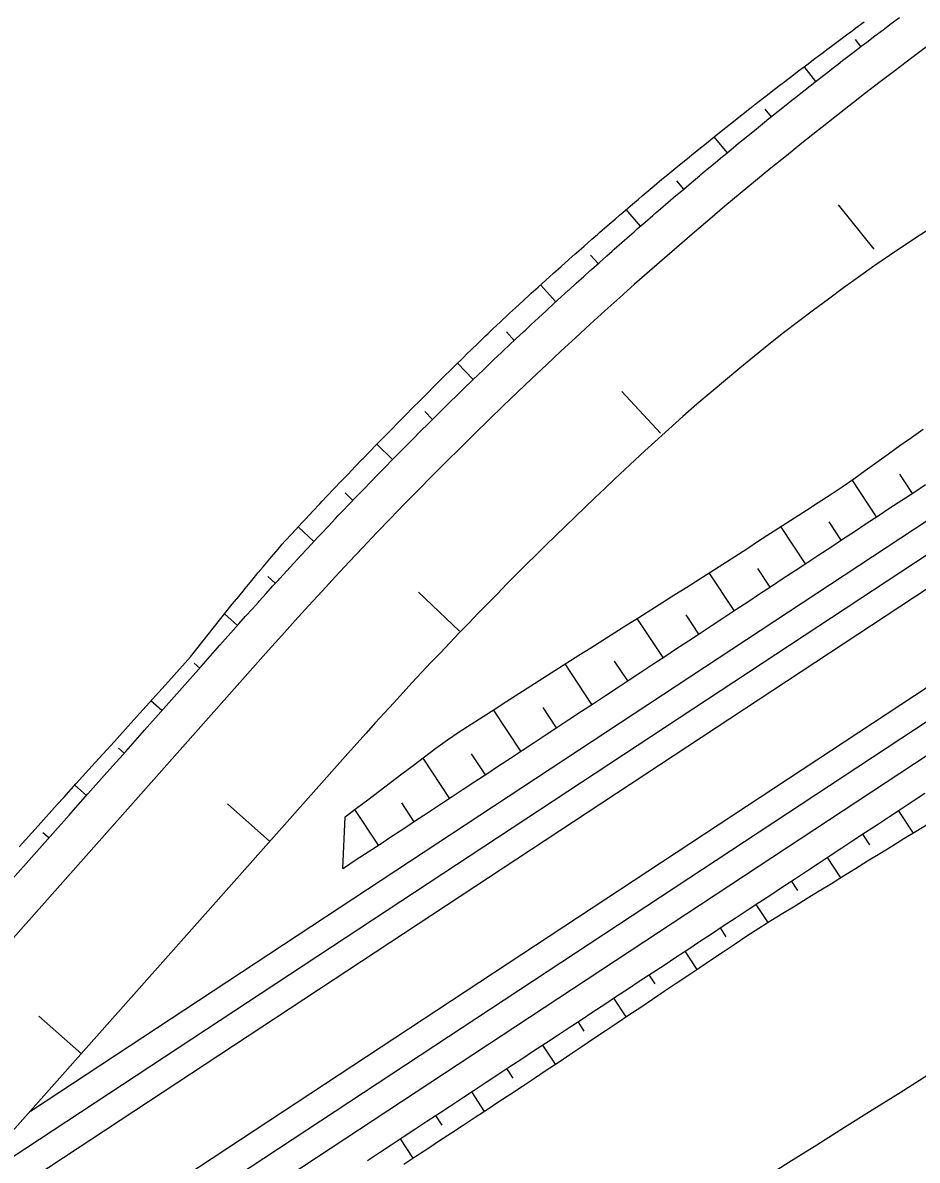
# Model space of a CAD drawing. Extents: x 6503541 to 6503743, y 5888004 to 5888145.
# Drawn here: x 6503600.423 to 6503601.178, y 5888053.223 to 5888054.185 of the extents above; entities that cross this region are included whole.
import ezdxf

# ---------------------------------------------------------------- set-up
doc = ezdxf.new("R2010")
doc.units = 0
doc.layers.add('12', color=7, linetype='Continuous')

msp = doc.modelspace()

# ---------------------------------------------------------------- linework, layer by layer
at = {"layer": '12'}
for p, q in [((6503600.42935, 5888053.26503), (6503601.33493, 5888053.86205)), ((6503592.62018, 5888048.08792), (6503601.34814, 5888053.84202)), ((6503592.63339, 5888048.06788), (6503601.36135, 5888053.82198)), ((6503601.16343, 5888053.80329), (6503601.17412, 5888053.78708)), ((6503601.14406, 5888053.76726), (6503601.12345, 5888053.79854)), ((6503592.6717, 5888048.00978), (6503601.39966, 5888053.76387)), ((6503601.10374, 5888053.76302), (6503601.11401, 5888053.74745)), ((6503601.08395, 5888053.72763), (6503601.06325, 5888053.75904)), ((6503592.68491, 5888047.98974), (6503601.41287, 5888053.74383)), ((6503600.00528, 5888052.7871), (6503601.42608, 5888053.7238)), ((6503601.04346, 5888053.72365), (6503601.0539, 5888053.70782)), ((6503601.02384, 5888053.688), (6503601.00279, 5888053.71993)), ((6503600.98309, 5888053.68441), (6503600.99379, 5888053.66819)), ((6503600.96373, 5888053.64837), (6503600.94194, 5888053.68142)), ((6503600.63054, 5888053.65449), (6503600.06608, 5888053.01835)), ((6503600.92258, 5888053.64538), (6503600.93367, 5888053.62856)), ((6503600.90362, 5888053.60874), (6503600.88106, 5888053.64295)), ((6503600.84351, 5888053.56911), (6503600.8204, 5888053.60415)), ((6503600.86215, 5888053.60624), (6503600.87356, 5888053.58893)), ((6503600.41398, 5888053.24771), (6503600.69749, 5888053.56723)), ((6503600.78339, 5888053.52948), (6503600.76101, 5888053.56343)), ((6503600.80177, 5888053.56701), (6503600.81345, 5888053.54929)), ((6503600.74277, 5888053.52569), (6503600.75334, 5888053.50966)), ((6503600.72328, 5888053.48985), (6503600.7034, 5888053.52)), ((6503601.16248, 5888053.51897), (6503601.17493, 5888053.50007)), ((6503601.13835, 5888053.49016), (6503601.13242, 5888053.49915)), ((6503601.10236, 5888053.47934), (6503601.11362, 5888053.46227)), ((6503601.07763, 5888053.45144), (6503601.07231, 5888053.45952)), ((6503601.04225, 5888053.43971), (6503601.0523, 5888053.42447)), ((6503601.01717, 5888053.41235), (6503601.0122, 5888053.41989)), ((6503600.98214, 5888053.40008), (6503600.99223, 5888053.38477)), ((6503600.95721, 5888053.37249), (6503600.95208, 5888053.38026)), ((6503600.92203, 5888053.36045), (6503600.93243, 5888053.34467)), ((6503600.89725, 5888053.33263), (6503600.89197, 5888053.34063)), ((6503600.86192, 5888053.32082), (6503600.87261, 5888053.3046)), ((6503600.83726, 5888053.2928), (6503600.83186, 5888053.301)), ((6503600.8018, 5888053.28119), (6503600.8126, 5888053.26481)), ((6503600.77714, 5888053.2532), (6503600.77175, 5888053.26137)), ((6503600.74169, 5888053.24156), (6503600.75244, 5888053.22525))]:
    msp.add_line(p, q, dxfattribs=at)
for points in [[(6503600.41422, 5888053.46132), (6503600.43015, 5888053.47928), (6503600.44608, 5888053.49723), (6503600.462, 5888053.51518), (6503600.46742, 5888053.52128), (6503600.47793, 5888053.53313), (6503600.49386, 5888053.55108), (6503600.50979, 5888053.56904), (6503600.52572, 5888053.58699), (6503600.54165, 5888053.60494), (6503600.55758, 5888053.62289), (6503600.57351, 5888053.64084), (6503600.58944, 5888053.6588), (6503600.60536, 5888053.67675), (6503600.6054, 5888053.67679), (6503600.61114, 5888053.68324), (6503600.61688, 5888053.68967), (6503600.62187, 5888053.69523), (6503600.62265, 5888053.69609), (6503600.62842, 5888053.70249), (6503600.63421, 5888053.70888), (6503600.63851, 5888053.7136), (6503600.64002, 5888053.71526), (6503600.64584, 5888053.72163), (6503600.65168, 5888053.72798), (6503600.65526, 5888053.73186), (6503600.65753, 5888053.73431), (6503600.66339, 5888053.74064), (6503600.66927, 5888053.74695), (6503600.67214, 5888053.75001), (6503600.67517, 5888053.75325), (6503600.68108, 5888053.75953), (6503600.687, 5888053.7658), (6503600.68914, 5888053.76805), (6503600.69294, 5888053.77205), (6503600.69889, 5888053.77829), (6503600.70486, 5888053.78452), (6503600.70625, 5888053.78597), (6503600.71084, 5888053.79074), (6503600.71684, 5888053.79694), (6503600.72285, 5888053.80312), (6503600.72349, 5888053.80378), (6503600.72887, 5888053.80929), (6503600.73491, 5888053.81545), (6503600.74085, 5888053.82148), (6503600.74097, 5888053.8216), (6503600.74703, 5888053.82773), (6503600.75312, 5888053.83384), (6503600.75832, 5888053.83905), (6503600.75921, 5888053.83995), (6503600.76532, 5888053.84603), (6503600.77145, 5888053.85211), (6503600.77591, 5888053.85651), (6503600.77758, 5888053.85817), (6503600.78374, 5888053.86421), (6503600.7899, 5888053.87024), (6503600.79361, 5888053.87386), (6503600.79608, 5888053.87626), (6503600.80228, 5888053.88226), (6503600.80849, 5888053.88825), (6503600.81143, 5888053.89108), (6503600.81471, 5888053.89422), (6503600.82094, 5888053.90018), (6503600.82719, 5888053.90612), (6503600.82937, 5888053.90819), (6503600.83346, 5888053.91205), (6503600.83973, 5888053.91797), (6503600.84603, 5888053.92387), (6503600.84742, 5888053.92517), (6503600.85233, 5888053.92976), (6503600.85865, 5888053.93563), (6503600.86498, 5888053.94148), (6503600.86558, 5888053.94203), (6503600.87133, 5888053.94733), (6503600.87769, 5888053.95315), (6503600.88385, 5888053.95878), (6503600.88406, 5888053.95897), (6503600.89044, 5888053.96476), (6503600.89684, 5888053.97055), (6503600.90224, 5888053.9754), (6503600.90326, 5888053.97631), (6503600.90968, 5888053.98207), (6503600.91612, 5888053.98781), (6503600.92073, 5888053.9919), (6503600.92257, 5888053.99353), (6503600.92904, 5888053.99924), (6503600.93552, 5888054.00493), (6503600.93934, 5888054.00827), (6503600.94201, 5888054.01061), (6503600.94852, 5888054.01627), (6503600.95504, 5888054.02192), (6503600.95805, 5888054.02452), (6503600.96157, 5888054.02755), (6503600.96811, 5888054.03317), (6503600.97467, 5888054.03877), (6503600.97687, 5888054.04065), (6503600.98124, 5888054.04436), (6503600.98783, 5888054.04993), (6503600.99442, 5888054.05549), (6503600.9958, 5888054.05664), (6503601.00103, 5888054.06103), (6503601.00766, 5888054.06656), (6503601.01429, 5888054.07207), (6503601.01483, 5888054.07252), (6503601.02094, 5888054.07756), (6503601.0276, 5888054.08304), (6503601.03397, 5888054.08826), (6503601.03427, 5888054.08851), (6503601.04096, 5888054.09395), (6503601.04766, 5888054.09939), (6503601.05322, 5888054.10388), (6503601.05437, 5888054.10481), (6503601.06109, 5888054.11021), (6503601.06783, 5888054.11559), (6503601.07257, 5888054.11937), (6503601.07458, 5888054.12097), (6503601.08134, 5888054.12632), (6503601.08811, 5888054.13166), (6503601.09202, 5888054.13473), (6503601.0949, 5888054.13698), (6503601.1017, 5888054.14229), (6503601.10851, 5888054.14758), (6503601.11157, 5888054.14996), (6503601.11533, 5888054.15286), (6503601.12217, 5888054.15812), (6503601.12901, 5888054.16337), (6503601.13122, 5888054.16505), (6503601.13587, 5888054.1686), (6503601.14275, 5888054.17381), (6503601.14963, 5888054.17901), (6503601.15098, 5888054.18002), (6503601.15653, 5888054.18419), (6503601.16343, 5888054.18935)], [(6503600.41994, 5888053.48833), (6503600.43595, 5888053.50621), (6503600.45201, 5888053.52405), (6503600.45747, 5888053.53012), (6503600.46807, 5888053.54188), (6503600.48414, 5888053.55971), (6503600.50021, 5888053.57753), (6503600.51629, 5888053.59536), (6503600.53236, 5888053.61318), (6503600.54843, 5888053.63101), (6503600.56443, 5888053.6489), (6503600.57935, 5888053.66775), (6503600.59426, 5888053.6866), (6503600.5943, 5888053.68665), (6503600.59977, 5888053.69337), (6503600.60526, 5888053.70008), (6503600.61003, 5888053.70588), (6503600.61077, 5888053.70677), (6503600.61629, 5888053.71346), (6503600.62184, 5888053.72013), (6503600.62594, 5888053.72505), (6503600.62739, 5888053.72678), (6503600.63297, 5888053.73343), (6503600.63856, 5888053.74006), (6503600.642, 5888053.74412), (6503600.64423, 5888053.74662), (6503600.65011, 5888053.75299), (6503600.656, 5888053.75935), (6503600.65887, 5888053.76244), (6503600.6619, 5888053.76569), (6503600.66782, 5888053.77202), (6503600.67376, 5888053.77834), (6503600.6759, 5888053.78061), (6503600.67971, 5888053.78464), (6503600.68567, 5888053.79093), (6503600.69165, 5888053.79721), (6503600.69305, 5888053.79867), (6503600.69765, 5888053.80347), (6503600.70366, 5888053.80971), (6503600.70968, 5888053.81594), (6503600.71033, 5888053.81661), (6503600.71572, 5888053.82216), (6503600.72178, 5888053.82837), (6503600.72772, 5888053.83443), (6503600.72784, 5888053.83456), (6503600.73393, 5888053.84073), (6503600.73998, 5888053.84693), (6503600.74516, 5888053.85222), (6503600.74605, 5888053.85312), (6503600.75214, 5888053.8593), (6503600.75824, 5888053.86545), (6503600.76268, 5888053.86992), (6503600.76435, 5888053.8716), (6503600.77048, 5888053.87773), (6503600.77663, 5888053.88385), (6503600.78032, 5888053.88751), (6503600.78279, 5888053.88995), (6503600.78896, 5888053.89604), (6503600.79515, 5888053.90211), (6503600.79808, 5888053.90498), (6503600.80135, 5888053.90817), (6503600.80756, 5888053.91421), (6503600.81379, 5888053.92024), (6503600.81596, 5888053.92234), (6503600.82004, 5888053.92626), (6503600.82634, 5888053.93221), (6503600.8327, 5888053.93811), (6503600.83411, 5888053.93941), (6503600.83908, 5888053.94399), (6503600.84546, 5888053.94985), (6503600.85187, 5888053.9557), (6503600.85247, 5888053.95625), (6503600.85828, 5888053.96153), (6503600.86471, 5888053.96734), (6503600.87095, 5888053.97296), (6503600.87115, 5888053.97315), (6503600.87761, 5888053.97893), (6503600.88408, 5888053.9847), (6503600.88953, 5888053.98954), (6503600.89057, 5888053.99046), (6503600.89706, 5888053.99619), (6503600.90358, 5888054.00192), (6503600.90824, 5888054.006), (6503600.9101, 5888054.00762), (6503600.91664, 5888054.01332), (6503600.92319, 5888054.01899), (6503600.92705, 5888054.02232), (6503600.92976, 5888054.02465), (6503600.93634, 5888054.0303), (6503600.94293, 5888054.03592), (6503600.94598, 5888054.03852), (6503600.94954, 5888054.04154), (6503600.95618, 5888054.0471), (6503600.96286, 5888054.05264), (6503600.96509, 5888054.05448), (6503600.96954, 5888054.05815), (6503600.97624, 5888054.06365), (6503600.98295, 5888054.06914), (6503600.98435, 5888054.07028), (6503600.98968, 5888054.07461), (6503600.99641, 5888054.08006), (6503601.00316, 5888054.0855), (6503601.00372, 5888054.08594), (6503601.00993, 5888054.09092), (6503601.0167, 5888054.09632), (6503601.02319, 5888054.10146), (6503601.02349, 5888054.10171), (6503601.03029, 5888054.10708), (6503601.0371, 5888054.11243), (6503601.04276, 5888054.11685), (6503601.04393, 5888054.11777), (6503601.05077, 5888054.12309), (6503601.05762, 5888054.12839), (6503601.06244, 5888054.13211), (6503601.06448, 5888054.13368), (6503601.07136, 5888054.13895), (6503601.07825, 5888054.1442), (6503601.08222, 5888054.14722), (6503601.08515, 5888054.14944), (6503601.09206, 5888054.15466), (6503601.09899, 5888054.15987), (6503601.1021, 5888054.1622), (6503601.10593, 5888054.16505), (6503601.11288, 5888054.17022), (6503601.11982, 5888054.1754), (6503601.12206, 5888054.17707), (6503601.12675, 5888054.18059), (6503601.1337, 5888054.18576)], [(6503601.13079, 5888054.1647), (6503601.1262, 5888054.17072)], [(6503601.09283, 5888054.13533), (6503601.08303, 5888054.14783)], [(6503601.05524, 5888054.10548), (6503601.05002, 5888054.11196)], [(6503601.01804, 5888054.07515), (6503601.00697, 5888054.08855)], [(6503600.98123, 5888054.04435), (6503600.97538, 5888054.05124)], [(6503601.14208, 5888053.99363), (6503601.11196, 5888054.031)], [(6503600.94483, 5888054.01305), (6503600.9326, 5888054.02709)], [(6503600.90884, 5888053.98129), (6503600.90252, 5888053.98836)], [(6503600.87326, 5888053.94908), (6503600.86023, 5888053.96329)], [(6503600.83809, 5888053.91641), (6503600.83139, 5888053.92353)], [(6503600.80335, 5888053.88329), (6503600.79002, 5888053.89708)], [(6503600.96158, 5888053.83795), (6503600.92904, 5888053.87323)], [(6503600.76905, 5888053.84971), (6503600.76244, 5888053.85637)], [(6503600.69323, 5888053.47003), (6503600.69514, 5888053.51377), (6503600.70474, 5888053.52101), (6503600.71434, 5888053.52824), (6503600.72394, 5888053.53548), (6503600.73354, 5888053.54272), (6503600.74314, 5888053.54996), (6503600.75274, 5888053.5572), (6503600.76234, 5888053.56444), (6503600.77194, 5888053.57168), (6503600.78154, 5888053.57892), (6503600.79147, 5888053.58565), (6503600.80159, 5888053.59212), (6503600.8117, 5888053.59859), (6503600.82181, 5888053.60505), (6503600.83192, 5888053.61152), (6503600.84203, 5888053.61798), (6503600.85214, 5888053.62445), (6503600.86225, 5888053.63092), (6503600.87236, 5888053.63738), (6503600.88247, 5888053.64385), (6503600.89259, 5888053.65029), (6503600.90274, 5888053.6567), (6503600.91289, 5888053.6631), (6503600.92305, 5888053.6695), (6503600.9332, 5888053.67591), (6503600.94335, 5888053.68231), (6503600.9535, 5888053.68872), (6503600.96365, 5888053.69512), (6503600.9738, 5888053.70153), (6503600.98395, 5888053.70793), (6503600.9941, 5888053.71434), (6503601.00419, 5888053.72083), (6503601.01427, 5888053.72735), (6503601.02434, 5888053.73387), (6503601.03442, 5888053.74039), (6503601.04449, 5888053.74691), (6503601.05457, 5888053.75342), (6503601.06465, 5888053.75994), (6503601.07472, 5888053.76646), (6503601.0848, 5888053.77298), (6503601.09487, 5888053.7795), (6503601.10495, 5888053.78602), (6503601.11503, 5888053.79253), (6503601.1248, 5888053.79951), (6503601.13457, 5888053.8065), (6503601.14433, 5888053.81349), (6503601.1541, 5888053.82048), (6503601.16386, 5888053.82747), (6503601.17363, 5888053.83446), (6503601.18339, 5888053.84145)], [(6503600.73518, 5888053.8157), (6503600.72203, 5888053.82862)], [(6503600.69322, 5888053.47004), (6503600.69462, 5888053.47095), (6503600.70463, 5888053.47756), (6503600.71465, 5888053.48416), (6503600.72467, 5888053.49077), (6503600.73469, 5888053.49737), (6503600.74471, 5888053.50398), (6503600.75473, 5888053.51058), (6503600.76475, 5888053.51719), (6503600.77476, 5888053.52379), (6503600.78478, 5888053.5304), (6503600.7948, 5888053.537), (6503600.80482, 5888053.54361), (6503600.81484, 5888053.55021), (6503600.82486, 5888053.55682), (6503600.83488, 5888053.56342), (6503600.8449, 5888053.57003), (6503600.85491, 5888053.57663), (6503600.86493, 5888053.58324), (6503600.87495, 5888053.58984), (6503600.88497, 5888053.59645), (6503600.89499, 5888053.60305), (6503600.90501, 5888053.60966), (6503600.91503, 5888053.61626), (6503600.92504, 5888053.62287), (6503600.93506, 5888053.62947), (6503600.94508, 5888053.63608), (6503600.9551, 5888053.64268), (6503600.96512, 5888053.64929), (6503600.97514, 5888053.65589), (6503600.98516, 5888053.6625), (6503600.99518, 5888053.6691), (6503601.00519, 5888053.67571), (6503601.01521, 5888053.68231), (6503601.02523, 5888053.68892), (6503601.03525, 5888053.69552), (6503601.04527, 5888053.70213), (6503601.05529, 5888053.70873), (6503601.06531, 5888053.71534), (6503601.07532, 5888053.72194), (6503601.08534, 5888053.72855), (6503601.09536, 5888053.73515), (6503601.10538, 5888053.74176), (6503601.1154, 5888053.74836), (6503601.12542, 5888053.75497), (6503601.13544, 5888053.76157), (6503601.14546, 5888053.76818), (6503601.15547, 5888053.77478), (6503601.16549, 5888053.78139), (6503601.17551, 5888053.78799), (6503601.18553, 5888053.7946)], [(6503600.70175, 5888053.78125), (6503600.69514, 5888053.78759)], [(6503600.66877, 5888053.74638), (6503600.65548, 5888053.75879)], [(6503600.63624, 5888053.71109), (6503600.63, 5888053.71676)], [(6503600.79186, 5888053.67059), (6503600.75704, 5888053.70363)], [(6503600.60415, 5888053.67538), (6503600.59316, 5888053.6852)], [(6503600.5723, 5888053.63948), (6503600.56775, 5888053.64351)], [(6503600.54044, 5888053.60357), (6503600.53114, 5888053.61183)], [(6503600.50858, 5888053.56767), (6503600.50379, 5888053.57192)], [(6503600.47672, 5888053.53177), (6503600.46685, 5888053.54053)], [(6503600.71411, 5888053.22337), (6503600.72413, 5888053.22998), (6503600.73415, 5888053.23658), (6503600.74416, 5888053.24319), (6503600.75418, 5888053.24979), (6503600.7642, 5888053.2564), (6503600.77422, 5888053.263), (6503600.78424, 5888053.26961), (6503600.79426, 5888053.27621), (6503600.80428, 5888053.28282), (6503600.81429, 5888053.28942), (6503600.82431, 5888053.29603), (6503600.83433, 5888053.30263), (6503600.84435, 5888053.30924), (6503600.85437, 5888053.31584), (6503600.86439, 5888053.32245), (6503600.87441, 5888053.32905), (6503600.88443, 5888053.33566), (6503600.89444, 5888053.34226), (6503600.90446, 5888053.34887), (6503600.91448, 5888053.35547), (6503600.9245, 5888053.36208), (6503600.93452, 5888053.36868), (6503600.94454, 5888053.37529), (6503600.95456, 5888053.38189), (6503600.96457, 5888053.3885), (6503600.97459, 5888053.3951), (6503600.98461, 5888053.40171), (6503600.99463, 5888053.40831), (6503601.00465, 5888053.41492), (6503601.01467, 5888053.42152), (6503601.02469, 5888053.42813), (6503601.03471, 5888053.43473), (6503601.04472, 5888053.44134), (6503601.05474, 5888053.44794), (6503601.06476, 5888053.45455), (6503601.07478, 5888053.46115), (6503601.0848, 5888053.46776), (6503601.09482, 5888053.47436), (6503601.10484, 5888053.48097), (6503601.11485, 5888053.48757), (6503601.12487, 5888053.49418), (6503601.13489, 5888053.50078), (6503601.14491, 5888053.50739), (6503601.15493, 5888053.51399), (6503601.16495, 5888053.5206), (6503601.17497, 5888053.5272), (6503601.18499, 5888053.53381)], [(6503600.63164, 5888053.49301), (6503600.59573, 5888053.52487)], [(6503600.74489, 5888053.22028), (6503600.75492, 5888053.22687), (6503600.76494, 5888053.23347), (6503600.77497, 5888053.24006), (6503600.785, 5888053.24665), (6503600.79502, 5888053.25325), (6503600.80505, 5888053.25984), (6503600.81508, 5888053.26644), (6503600.8251, 5888053.27303), (6503600.83513, 5888053.27962), (6503600.84514, 5888053.28624), (6503600.85512, 5888053.29291), (6503600.86509, 5888053.29958), (6503600.87507, 5888053.30625), (6503600.88504, 5888053.31292), (6503600.89501, 5888053.31959), (6503600.90498, 5888053.32628), (6503600.91495, 5888053.33296), (6503600.92492, 5888053.33964), (6503600.93489, 5888053.34632), (6503600.94485, 5888053.353), (6503600.95482, 5888053.35969), (6503600.96479, 5888053.36637), (6503600.97476, 5888053.37305), (6503600.98473, 5888053.37973), (6503600.99469, 5888053.38641), (6503601.00466, 5888053.3931), (6503601.01463, 5888053.39978), (6503601.0246, 5888053.40646), (6503601.03457, 5888053.41314), (6503601.0446, 5888053.41972), (6503601.05482, 5888053.42602), (6503601.06504, 5888053.43232), (6503601.07526, 5888053.43862), (6503601.08548, 5888053.44492), (6503601.0957, 5888053.45122), (6503601.10592, 5888053.45752), (6503601.11614, 5888053.46383), (6503601.12636, 5888053.47013), (6503601.13658, 5888053.47643), (6503601.14679, 5888053.48273), (6503601.15701, 5888053.48903), (6503601.16723, 5888053.49533), (6503601.17745, 5888053.50163), (6503601.18767, 5888053.50793)], [(6503600.44486, 5888053.49586), (6503600.4398, 5888053.50036)], [(6503600.47235, 5888053.31349), (6503600.43644, 5888053.34535)]]:
    msp.add_lwpolyline(points, dxfattribs=at)
for centre, radius, start, end in [((6503629.93084, 5888007.48166), 53.916, 117.586034, 123.395708), ((6503629.93084, 5888007.48166), 54.084, 119.638379, 123.395708), ((6503603.38615, 5888051.20941), 3.684, 121.6677, 138.41701), ((6503602.17272, 5888052.50345), 1.8, 116.378, 132.48898), ((6503603.37232, 5888051.19382), 3.576, 132.48898, 138.41701)]:
    msp.add_arc(centre, radius, start, end, dxfattribs=at)

doc.saveas('drawing.dxf')
